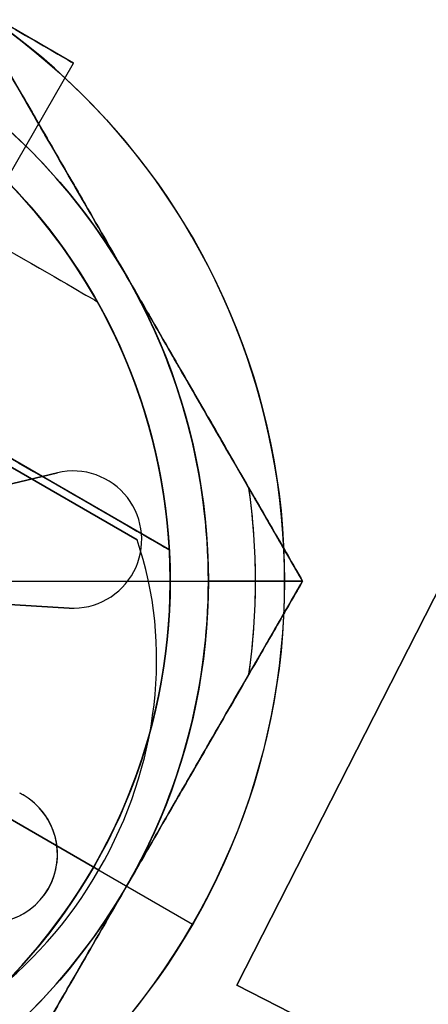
# Model space of a CAD drawing. Header units: millimetres. Extents: x -83 to 676, y -83 to 676.
# Tile 978 of 1056: x 534.99 to 540.35, y 156.45 to 169.37. Entities that reach past the tile are written whole.
import ezdxf

# ---------------------------------------------------------------- set-up
doc = ezdxf.new("R2010")
doc.units = ezdxf.units.MM
doc.header["$MEASUREMENT"] = 0
doc.layers.add('IGES level 0', color=7, linetype='Continuous', true_color=0xff7878)

msp = doc.modelspace()

# ---------------------------------------------------------------- linework, layer by layer
at = {"layer": 'IGES level 0', "color": 254, "true_color": 0xcad1ee}
for p, q in [((551.455, 183.429, 48), (537.835, 156.699, 48)), ((537.835, 156.699, 47), (551.455, 183.429, 47)), ((551.455, 183.429, 47.5), (537.835, 156.699, 47.5)), ((526.072, 168.691, 65.2), (536.95, 162.411, 65.2)), ((536.95, 162.411, 65.2), (526.072, 168.691, 65.2)), ((522.966, 165.75, 65.2), (535.956, 158.25, 65.2)), ((536.95, 162.411, 74.84), (532.355, 165.063, 74.84)), ((536.95, 162.411, 78.2), (536.95, 162.411, 65.2)), ((536.95, 162.411, 78.2), (536.95, 162.411, 65.2)), ((533.296, 159.786, 53.2), (535.956, 158.25, 53.2)), ((535.956, 158.25, 65.2), (535.956, 158.25, 53.2)), ((535.956, 158.25, 53.2), (535.956, 158.25, 65.2)), ((581.049, 134.68, 47), (537.835, 156.699, 47)), ((537.835, 156.699, 47), (537.835, 156.699, 48)), ((537.835, 156.699, 48), (581.049, 134.68, 48)), ((537.835, 156.699, 48), (537.835, 156.699, 47))]:
    msp.add_line(p, q, dxfattribs=at)
at = {"layer": 'IGES level 0', "color": 70, "true_color": 0x66ff00}
for p, q in [((551.455, 183.429, 48), (537.835, 156.699, 48)), ((551.455, 183.429, 47), (537.835, 156.699, 47)), ((537.835, 156.699, 48), (581.049, 134.68, 48)), ((537.835, 156.699, 47), (581.049, 134.68, 47))]:
    msp.add_line(p, q, dxfattribs=at)
at = {"layer": 'IGES level 0', "color": 171, "true_color": 0x6666ff}
for p, q in [((535.693, 168.794, 76.7), (532.229, 170.794, 76.7)), ((528.793, 156.843, 76.7), (535.693, 168.794, 76.7))]:
    msp.add_line(p, q, dxfattribs=at)
at = {"layer": 'IGES level 0', "color": 214, "true_color": 0x990099}
for p, q in [((538.698, 162, 50.7), (534.08, 170, 50.7)), ((536.389, 166, 53.2), (536.389, 166, 48.2)), ((534.08, 154, 50.7), (538.698, 162, 50.7)), ((534.419, 162, 53.2), (537.461, 162, 53.2)), ((534.419, 162, 48.2), (537.461, 162, 48.2)), ((538.698, 162, 48.915), (537.461, 162, 48.2)), ((537.461, 162, 48.2), (538.698, 162, 48.915)), ((538.698, 162, 52.485), (538.698, 162, 48.915)), ((538.698, 162, 48.915), (538.698, 162, 52.485)), ((536.389, 158, 53.2), (536.389, 158, 48.2))]:
    msp.add_line(p, q, dxfattribs=at)
at = {"layer": 'IGES level 0', "color": 32, "true_color": 0xba6600}
for p, q in [((536.525, 162.54, 72.571), (530.03, 166.29, 85.561)), ((530.03, 166.29, 85.561), (536.525, 162.54, 72.571)), ((532.025, 165.138, 69.571), (536.525, 162.54, 72.571)), ((536.525, 162.54, 72.571), (532.025, 165.138, 69.571)), ((526.499, 163.71, 92.623), (536.025, 158.21, 73.571)), ((536.025, 158.21, 73.571), (526.499, 163.71, 92.623)), ((528.525, 162.54, 68.571), (536.025, 158.21, 73.571))]:
    msp.add_line(p, q, dxfattribs=at)
at = {"layer": 'IGES level 0', "color": 80, "true_color": 0x33ff33}
for p, q in [((534.57, 163.206, 47.2), (535.48, 163.421, 47.2)), ((535.48, 163.421, 47.2), (534.57, 163.206, 47.2)), ((534.57, 163.206, 48.2), (535.48, 163.421, 48.2)), ((534.57, 163.206, 47.7), (535.48, 163.421, 47.7)), ((534.57, 163.206, 48.2), (535.48, 163.421, 48.2)), ((535.48, 163.421, 47.2), (535.48, 163.421, 48.2)), ((535.48, 163.421, 48.2), (535.48, 163.421, 47.2)), ((535.739, 163.443, 48.2), (535.739, 163.443, 47.2)), ((535.025, 163.313, 47.2), (535.025, 163.313, 48.2)), ((536.586, 162.493, 48.2), (536.586, 162.493, 47.2)), ((535.636, 161.646, 47.2), (534.702, 161.7, 47.2)), ((534.702, 161.7, 47.2), (535.636, 161.646, 47.2)), ((535.636, 161.646, 48.2), (534.702, 161.7, 48.2)), ((534.702, 161.7, 47.7), (535.636, 161.646, 47.7)), ((535.636, 161.646, 48.2), (534.702, 161.7, 48.2)), ((535.169, 161.673, 48.2), (535.169, 161.673, 47.2)), ((535.636, 161.646, 47.2), (535.636, 161.646, 48.2)), ((535.636, 161.646, 48.2), (535.636, 161.646, 47.2)), ((535.031, 159.195, 47.2), (535.031, 159.195, 48.2)), ((535.031, 159.195, 48.2), (535.031, 159.195, 47.2)), ((535.473, 158.529, 47.2), (537.255, 157.5, 47.2)), ((535.473, 158.529, 48.2), (537.255, 157.5, 48.2)), ((535.36, 157.965, 48.2), (535.36, 157.965, 47.2)), ((537.255, 157.5, 48.2), (537.255, 157.5, 47.2))]:
    msp.add_line(p, q, dxfattribs=at)
at = {"layer": 'IGES level 0', "color": 4, "true_color": 0x00eded}
for p, q in [((533.961, 162, 46), (536.961, 162, 46)), ((533.961, 162), (536.961, 162)), ((536.961, 162), (536.961, 162, 46)), ((536.961, 162, 46), (536.961, 162))]:
    msp.add_line(p, q, dxfattribs=at)
at = {"layer": 'IGES level 0', "color": 153, "true_color": 0x5393cf}
for centre, radius in [((296.5, 296.5), 296.5), ((296.5, 296.5, -1.2), 296.5), ((296.5, 296.5), 241), ((296.5, 296.5, -1.2), 241)]:
    msp.add_circle(centre, radius, dxfattribs=at)
at = {"layer": 'IGES level 0'}
for centre, radius in [((296.5, 296.5, 47), 296.5), ((296.5, 296.5), 296.5), ((296.5, 296.5, 47), 295.3), ((296.5, 296.5), 295.3)]:
    msp.add_circle(centre, radius, dxfattribs=at)
at = {"layer": 'IGES level 0', "color": 124, "true_color": 0x1aa180}
for centre, radius in [((296.5, 296.5, 47), 295), ((296.5, 296.5, 45.8), 295), ((296.5, 296.5, 47), 242.5), ((296.5, 296.5, 45.8), 242.5)]:
    msp.add_circle(centre, radius, dxfattribs=at)
at = {"layer": 'IGES level 0', "color": 31, "true_color": 0xffba87}
for centre, radius in [((296.5, 296.5), 242.2), ((296.5, 296.5, 47), 242.2), ((296.5, 296.5), 241), ((296.5, 296.5, 47), 241)]:
    msp.add_circle(centre, radius, dxfattribs=at)
at = {"layer": 'IGES level 0', "color": 80, "true_color": 0x33ff33}
for centre in [(529.461, 162, 47.2), (529.461, 162, 48.2)]:
    msp.add_circle(centre, 9, dxfattribs=at)
at = {"layer": 'IGES level 0', "color": 171, "true_color": 0x6666ff, "extrusion": (0.5, 0.866025, 0)}
msp.add_circle((-377.527, 76.7, 414.027), 2, dxfattribs=at)
at = {"layer": 'IGES level 0', "color": 214, "true_color": 0x990099}
for centre in [(529.461, 162, 53.2), (529.461, 162, 48.2)]:
    msp.add_circle(centre, 8, dxfattribs=at)
at = {"layer": 'IGES level 0', "color": 4, "true_color": 0x00eded}
for centre in [(529.461, 162, 46), (529.461, 162)]:
    msp.add_circle(centre, 7.5, dxfattribs=at)
at = {"layer": 'IGES level 0', "color": 254, "true_color": 0xcad1ee}
msp.add_circle((529.461, 162, 53.2), 7.5, dxfattribs=at)
at = {"layer": 'IGES level 0', "color": 31, "true_color": 0xffba87}
for centre, radius in [((296.5, 296.5), 242.2), ((296.5, 296.5, 47), 242.2), ((296.5, 296.5, 23.5), 242.2), ((296.5, 296.5, 47), 241), ((296.5, 296.5), 241), ((296.5, 296.5, 23.5), 241)]:
    msp.add_arc(centre, radius, 315, 135, dxfattribs=at)
at = {"layer": 'IGES level 0'}
for centre, radius in [((296.5, 296.5), 296.5), ((296.5, 296.5, 47), 296.5), ((296.5, 296.5, 23.5), 296.5), ((296.5, 296.5, 47), 295.3), ((296.5, 296.5), 295.3), ((296.5, 296.5, 23.5), 295.3)]:
    msp.add_arc(centre, radius, 225, 45, dxfattribs=at)
at = {"layer": 'IGES level 0', "color": 153, "true_color": 0x5393cf}
for centre in [(296.5, 296.5, -1.2), (296.5, 296.5), (296.5, 296.5, -0.6)]:
    msp.add_arc(centre, 296.5, 165, 345, dxfattribs=at)
at = {"layer": 'IGES level 0', "color": 124, "true_color": 0x1aa180}
for centre in [(296.5, 296.5, 45.8), (296.5, 296.5, 47), (296.5, 296.5, 46.4)]:
    msp.add_arc(centre, 295, 165, 345, dxfattribs=at)
at = {"layer": 'IGES level 0', "color": 214, "true_color": 0x990099}
for centre, radius, start, end in [((529.461, 162, 53.2), 8, 30, 90), ((529.461, 162, 48.2), 8, 30, 90), ((529.461, 162, 53.2), 8, 330, 30), ((529.461, 162, 48.2), 8, 0, 30), ((529.461, 162, 52.843), 8.619, 351.8519, 8.1481), ((529.461, 162, 48.557), 8.619, 360, 8.1481), ((529.461, 162, 48.2), 8, 330, 0), ((529.461, 162, 48.557), 8.619, 351.8519, 0), ((529.461, 162, 53.2), 8, 270, 330), ((529.461, 162, 48.2), 8, 270, 330)]:
    msp.add_arc(centre, radius, start, end, dxfattribs=at)
at = {"layer": 'IGES level 0', "color": 80, "true_color": 0x33ff33}
for centre, radius, start, end in [((529.461, 162, 47.2), 9, 240, 60), ((529.461, 162, 48.2), 9, 240, 60), ((529.461, 162, 47.7), 9, 240, 60), ((535.687, 162.545, 47.2), 0.9, 266.7206, 103.2794), ((535.687, 162.545, 47.2), 0.9, 266.7206, 103.2794), ((535.687, 162.545, 48.2), 0.9, 266.7206, 103.2794), ((535.687, 162.545, 47.7), 0.9, 266.7206, 103.2794), ((535.687, 162.545, 48.2), 0.9, 266.7206, 103.2794), ((534.581, 158.415, 47.2), 0.9, 226.7206, 63.2794), ((534.581, 158.415, 48.2), 0.9, 226.7206, 63.2794), ((534.581, 158.415, 48.2), 0.9, 240, 60), ((534.581, 158.415, 47.2), 0.9, 240, 60), ((534.581, 158.415, 47.7), 0.9, 240, 60), ((534.581, 158.415, 48.2), 0.9, 60, 63.2794), ((534.581, 158.415, 47.2), 0.9, 60, 63.2794), ((534.581, 158.415, 47.7), 0.9, 60, 63.2794)]:
    msp.add_arc(centre, radius, start, end, dxfattribs=at)
at = {"layer": 'IGES level 0', "color": 171, "true_color": 0x6666ff, "extrusion": (0.5, 0.866025, 0)}
msp.add_arc((-377.527, 76.7, 414.027), 2, 90, 270, dxfattribs=at)
at = {"layer": 'IGES level 0', "color": 4, "true_color": 0x00eded}
for centre, start, end in [((529.461, 162, 46), 0, 180), ((529.461, 162), 0, 180), ((529.461, 162, 23), 0, 159.3423), ((529.461, 162, 46), 180, 360), ((529.461, 162), 180, 0), ((529.461, 162, 23), 200.6569, 0)]:
    msp.add_arc(centre, 7.5, start, end, dxfattribs=at)
at = {"layer": 'IGES level 0', "color": 254, "true_color": 0xcad1ee}
for centre, start, end in [((529.461, 162, 53.2), 330, 150), ((529.461, 162, 65.7), 3.1386, 116.8614), ((529.461, 162, 78.2), 3.1386, 48.6992), ((529.461, 162, 78.2), 3.1386, 48.6992), ((529.461, 162, 53.2), 150, 330), ((529.461, 162, 65.2), 296.8614, 3.1386), ((529.461, 162, 65.2), 330, 3.1386), ((529.461, 162, 65.2), 296.8614, 330)]:
    msp.add_arc(centre, 7.5, start, end, dxfattribs=at)
at = {"layer": 'IGES level 0', "color": 254, "true_color": 0xcad1ee, "extrusion": (0.5, 0.866025, -9.9476e-14)}
msp.add_arc((-377.527, 78.2, 411.474), 3.832, 0, 180, dxfattribs=at)
at = {"layer": 'IGES level 0', "color": 254, "true_color": 0xcad1ee, "extrusion": (0.5, 0.866025, -1.98174e-15)}
msp.add_arc((-377.527, 78.2, 409.127), 6.28, 0, 180, dxfattribs=at)
msp.add_arc((-377.527, 78.2, 409.127), 6.28, 0, 180, dxfattribs=at)
at = {"layer": 'IGES level 0', "color": 32, "true_color": 0xba6600, "extrusion": (-0.433013, 0.25, 0.866025)}
for start, end in [(36.8699, 143.1301), (90, 143.1301), (36.8699, 90)]:
    msp.add_arc((-405.027, 365.298, -128.839), 5, start, end, dxfattribs=at)
at = {"layer": 'IGES level 0', "color": 214, "true_color": 0x990099}
for points, knots in [([(536.389, 166, 53.2), (536.291, 166.17, 53.2), (536.193, 166.339, 53.196), (535.998, 166.677, 53.179), (535.901, 166.845, 53.167), (535.725, 167.15, 53.138), (535.647, 167.285, 53.122), (535.489, 167.558, 53.085), (535.41, 167.696, 53.064), (535.295, 167.895, 53.031), (535.26, 167.956, 53.02), (535.142, 168.161, 52.981), (535.059, 168.303, 52.952), (534.894, 168.59, 52.889), (534.811, 168.733, 52.854), (534.702, 168.921, 52.806), (534.677, 168.965, 52.795), (534.588, 169.119, 52.754), (534.526, 169.228, 52.724), (534.399, 169.447, 52.66), (534.336, 169.557, 52.627), (534.208, 169.778, 52.558), (534.144, 169.888, 52.523), (534.08, 170, 52.485)], [0, 0, 0, 0, 0.125, 0.125, 0.25, 0.25, 0.350828, 0.350828, 0.454156, 0.454156, 0.5, 0.5, 0.607508, 0.607508, 0.716484, 0.716484, 0.75, 0.75, 0.832921, 0.832921, 0.916461, 0.916461, 1, 1, 1, 1]), ([(534.08, 170, 52.485), (534.48, 169.307, 52.717), (534.861, 168.647, 52.89), (535.222, 168.022, 53.007), (535.418, 167.682, 53.071), (535.611, 167.347, 53.119), (535.802, 167.017, 53.15), (535.999, 166.676, 53.183), (536.194, 166.337, 53.2), (536.389, 166, 53.2)], [0, 0, 0, 0, 0.5, 0.5, 0.5, 0.75, 0.75, 0.75, 1, 1, 1, 1]), ([(536.389, 166, 48.2), (536.194, 166.337, 48.2), (535.999, 166.676, 48.217), (535.802, 167.017, 48.25), (535.611, 167.347, 48.281), (535.418, 167.682, 48.329), (535.222, 168.022, 48.393), (534.861, 168.647, 48.51), (534.48, 169.307, 48.683), (534.08, 170, 48.915)], [0, 0, 0, 0, 0.25, 0.25, 0.25, 0.5, 0.5, 0.5, 1, 1, 1, 1]), ([(534.08, 170, 48.915), (534.144, 169.888, 48.877), (534.208, 169.778, 48.842), (534.335, 169.557, 48.773), (534.399, 169.448, 48.74), (534.525, 169.229, 48.677), (534.588, 169.119, 48.646), (534.734, 168.866, 48.579), (534.817, 168.722, 48.543), (534.983, 168.436, 48.476), (535.065, 168.293, 48.446), (535.173, 168.106, 48.409), (535.199, 168.062, 48.4), (535.304, 167.879, 48.366), (535.384, 167.741, 48.343), (535.541, 167.468, 48.302), (535.62, 167.333, 48.284), (535.733, 167.136, 48.262), (535.768, 167.075, 48.255), (535.901, 166.845, 48.233), (535.998, 166.677, 48.221), (536.193, 166.339, 48.204), (536.291, 166.17, 48.2), (536.389, 166, 48.2)], [0, 0, 0, 0, 0.083535, 0.083535, 0.166768, 0.166768, 0.25, 0.25, 0.359036, 0.359036, 0.466684, 0.466684, 0.5, 0.5, 0.603562, 0.603562, 0.704647, 0.704647, 0.75, 0.75, 0.875, 0.875, 1, 1, 1, 1]), ([(538.698, 162, 52.485), (538.634, 162.112, 52.523), (538.57, 162.222, 52.558), (538.443, 162.443, 52.627), (538.38, 162.552, 52.66), (538.253, 162.771, 52.723), (538.19, 162.881, 52.754), (538.044, 163.134, 52.821), (537.961, 163.278, 52.857), (537.795, 163.564, 52.924), (537.713, 163.707, 52.954), (537.605, 163.894, 52.991), (537.579, 163.938, 53), (537.474, 164.121, 53.034), (537.394, 164.259, 53.057), (537.237, 164.532, 53.098), (537.159, 164.667, 53.116), (537.045, 164.864, 53.138), (537.01, 164.925, 53.145), (536.877, 165.155, 53.167), (536.78, 165.323, 53.179), (536.585, 165.661, 53.196), (536.487, 165.83, 53.2), (536.389, 166, 53.2)], [0, 0, 0, 0, 0.083536, 0.083536, 0.166768, 0.166768, 0.25, 0.25, 0.359036, 0.359036, 0.466684, 0.466684, 0.5, 0.5, 0.603562, 0.603562, 0.704647, 0.704647, 0.75, 0.75, 0.875, 0.875, 1, 1, 1, 1]), ([(536.389, 166, 53.2), (536.584, 165.663, 53.2), (536.78, 165.324, 53.183), (536.976, 164.983, 53.15), (537.167, 164.653, 53.119), (537.36, 164.318, 53.071), (537.556, 163.978, 53.007), (537.918, 163.353, 52.89), (538.298, 162.693, 52.717), (538.698, 162, 52.485)], [0, 0, 0, 0, 0.25, 0.25, 0.25, 0.5, 0.5, 0.5, 1, 1, 1, 1]), ([(538.698, 162, 48.915), (538.298, 162.693, 48.683), (537.918, 163.353, 48.51), (537.556, 163.978, 48.393), (537.36, 164.318, 48.329), (537.167, 164.653, 48.281), (536.976, 164.983, 48.25), (536.78, 165.324, 48.217), (536.584, 165.663, 48.2), (536.389, 166, 48.2)], [0, 0, 0, 0, 0.5, 0.5, 0.5, 0.75, 0.75, 0.75, 1, 1, 1, 1]), ([(536.389, 166, 48.2), (536.487, 165.83, 48.2), (536.585, 165.661, 48.204), (536.78, 165.323, 48.221), (536.877, 165.155, 48.233), (537.053, 164.85, 48.262), (537.131, 164.715, 48.278), (537.289, 164.442, 48.315), (537.368, 164.304, 48.336), (537.483, 164.105, 48.369), (537.518, 164.044, 48.38), (537.636, 163.84, 48.419), (537.719, 163.697, 48.448), (537.884, 163.41, 48.511), (537.967, 163.266, 48.546), (538.076, 163.079, 48.594), (538.101, 163.035, 48.605), (538.19, 162.881, 48.646), (538.253, 162.772, 48.676), (538.379, 162.553, 48.74), (538.443, 162.443, 48.773), (538.57, 162.222, 48.842), (538.634, 162.112, 48.877), (538.698, 162, 48.915)], [0, 0, 0, 0, 0.125, 0.125, 0.25, 0.25, 0.3508283, 0.3508283, 0.454156, 0.454156, 0.5, 0.5, 0.6075078, 0.6075078, 0.716484, 0.716484, 0.75, 0.75, 0.8329211, 0.8329211, 0.9164606, 0.9164606, 1, 1, 1, 1]), ([(536.389, 158, 53.2), (536.487, 158.17, 53.2), (536.585, 158.339, 53.196), (536.78, 158.677, 53.179), (536.877, 158.845, 53.167), (537.053, 159.15, 53.138), (537.131, 159.285, 53.122), (537.289, 159.558, 53.085), (537.368, 159.696, 53.064), (537.483, 159.895, 53.031), (537.518, 159.956, 53.02), (537.636, 160.16, 52.981), (537.719, 160.303, 52.952), (537.884, 160.59, 52.889), (537.967, 160.734, 52.854), (538.076, 160.921, 52.806), (538.101, 160.965, 52.795), (538.19, 161.119, 52.754), (538.253, 161.228, 52.724), (538.379, 161.447, 52.66), (538.443, 161.557, 52.627), (538.57, 161.778, 52.558), (538.634, 161.888, 52.523), (538.698, 162, 52.485)], [0, 0, 0, 0, 0.125, 0.125, 0.25, 0.25, 0.350828, 0.350828, 0.454156, 0.454156, 0.5, 0.5, 0.607508, 0.607508, 0.716484, 0.716484, 0.75, 0.75, 0.832921, 0.832921, 0.916461, 0.916461, 1, 1, 1, 1]), ([(538.698, 162, 52.485), (538.298, 161.307, 52.717), (537.918, 160.647, 52.89), (537.556, 160.022, 53.007), (537.36, 159.682, 53.071), (537.167, 159.347, 53.119), (536.976, 159.017, 53.15), (536.78, 158.676, 53.183), (536.584, 158.337, 53.2), (536.389, 158, 53.2)], [0, 0, 0, 0, 0.5, 0.5, 0.5, 0.75, 0.75, 0.75, 1, 1, 1, 1]), ([(536.389, 158, 48.2), (536.584, 158.337, 48.2), (536.78, 158.676, 48.217), (536.976, 159.017, 48.25), (537.167, 159.347, 48.281), (537.36, 159.682, 48.329), (537.556, 160.022, 48.393), (537.918, 160.647, 48.51), (538.298, 161.307, 48.683), (538.698, 162, 48.915)], [0, 0, 0, 0, 0.25, 0.25, 0.25, 0.5, 0.5, 0.5, 1, 1, 1, 1]), ([(538.698, 162, 48.915), (538.634, 161.888, 48.877), (538.57, 161.778, 48.842), (538.443, 161.557, 48.773), (538.38, 161.448, 48.74), (538.253, 161.229, 48.677), (538.19, 161.119, 48.646), (538.044, 160.866, 48.579), (537.961, 160.722, 48.543), (537.795, 160.436, 48.476), (537.713, 160.293, 48.446), (537.605, 160.106, 48.409), (537.579, 160.062, 48.4), (537.474, 159.879, 48.366), (537.394, 159.741, 48.343), (537.237, 159.468, 48.302), (537.159, 159.333, 48.284), (537.045, 159.136, 48.262), (537.01, 159.075, 48.255), (536.877, 158.845, 48.233), (536.78, 158.677, 48.221), (536.585, 158.339, 48.204), (536.487, 158.17, 48.2), (536.389, 158, 48.2)], [0, 0, 0, 0, 0.083535, 0.083535, 0.166768, 0.166768, 0.25, 0.25, 0.359036, 0.359036, 0.466684, 0.466684, 0.5, 0.5, 0.603562, 0.603562, 0.704647, 0.704647, 0.75, 0.75, 0.875, 0.875, 1, 1, 1, 1]), ([(534.08, 154, 52.485), (534.144, 154.112, 52.523), (534.208, 154.222, 52.558), (534.335, 154.443, 52.627), (534.399, 154.552, 52.66), (534.525, 154.771, 52.723), (534.588, 154.881, 52.754), (534.734, 155.134, 52.821), (534.817, 155.278, 52.857), (534.983, 155.564, 52.924), (535.065, 155.707, 52.954), (535.173, 155.894, 52.991), (535.199, 155.938, 53), (535.304, 156.121, 53.034), (535.384, 156.259, 53.057), (535.541, 156.532, 53.098), (535.62, 156.667, 53.116), (535.733, 156.864, 53.138), (535.768, 156.925, 53.145), (535.901, 157.155, 53.167), (535.998, 157.323, 53.179), (536.193, 157.661, 53.196), (536.291, 157.83, 53.2), (536.389, 158, 53.2)], [0, 0, 0, 0, 0.083536, 0.083536, 0.166768, 0.166768, 0.25, 0.25, 0.359036, 0.359036, 0.466684, 0.466684, 0.5, 0.5, 0.603562, 0.603562, 0.704647, 0.704647, 0.75, 0.75, 0.875, 0.875, 1, 1, 1, 1]), ([(536.389, 158, 53.2), (536.194, 157.663, 53.2), (535.999, 157.324, 53.183), (535.802, 156.983, 53.15), (535.611, 156.653, 53.119), (535.418, 156.318, 53.071), (535.222, 155.978, 53.007), (534.861, 155.353, 52.89), (534.48, 154.693, 52.717), (534.08, 154, 52.485)], [0, 0, 0, 0, 0.25, 0.25, 0.25, 0.5, 0.5, 0.5, 1, 1, 1, 1]), ([(534.08, 154, 48.915), (534.48, 154.693, 48.683), (534.861, 155.353, 48.51), (535.222, 155.978, 48.393), (535.418, 156.318, 48.329), (535.611, 156.653, 48.281), (535.802, 156.983, 48.25), (535.999, 157.324, 48.217), (536.194, 157.663, 48.2), (536.389, 158, 48.2)], [0, 0, 0, 0, 0.5, 0.5, 0.5, 0.75, 0.75, 0.75, 1, 1, 1, 1]), ([(536.389, 158, 48.2), (536.291, 157.83, 48.2), (536.193, 157.661, 48.204), (535.998, 157.323, 48.221), (535.901, 157.155, 48.233), (535.725, 156.85, 48.262), (535.647, 156.715, 48.278), (535.489, 156.442, 48.315), (535.41, 156.304, 48.336), (535.295, 156.105, 48.369), (535.26, 156.044, 48.38), (535.142, 155.839, 48.419), (535.059, 155.697, 48.448), (534.894, 155.41, 48.511), (534.811, 155.267, 48.546), (534.702, 155.079, 48.594), (534.677, 155.035, 48.605), (534.588, 154.881, 48.646), (534.526, 154.772, 48.676), (534.399, 154.553, 48.74), (534.336, 154.443, 48.773), (534.208, 154.222, 48.842), (534.144, 154.112, 48.877), (534.08, 154, 48.915)], [0, 0, 0, 0, 0.125, 0.125, 0.25, 0.25, 0.3508283, 0.3508283, 0.454156, 0.454156, 0.5, 0.5, 0.6075078, 0.6075078, 0.716484, 0.716484, 0.75, 0.75, 0.8329211, 0.8329211, 0.9164606, 0.9164606, 1, 1, 1, 1])]:
    msp.add_open_spline(points, degree=3, knots=knots, dxfattribs=at)

doc.saveas('drawing.dxf')
